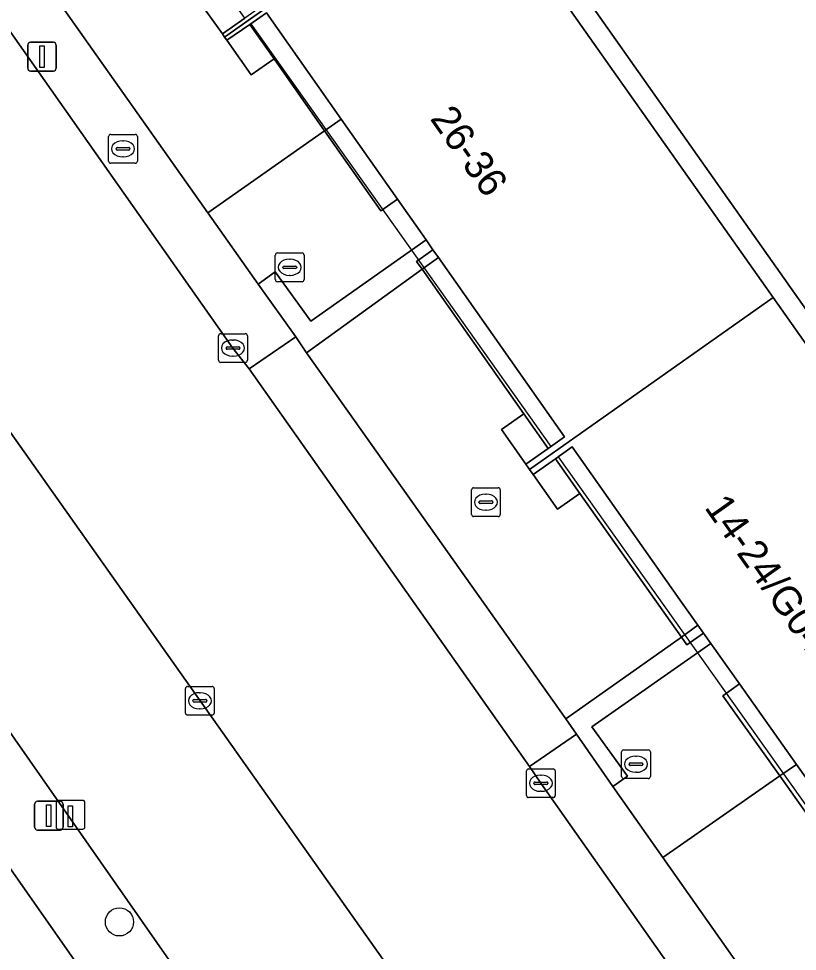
# Model space of a CAD drawing. Extents: x 159352 to 160617, y 385888 to 387323.
# Drawn here: x 160084.87 to 160111.93, y 387055.45 to 387087.87 of the extents above; entities that cross this region are included whole.
import ezdxf

# ---------------------------------------------------------------- set-up
doc = ezdxf.new("R2010")
doc.units = 0
for name, color, linetype in [('IMGEO_Boom', 7, 'Continuous'), ('IMGEO_Brandkraan', 7, 'Continuous'), ('IMGEO_Erf', 7, 'Continuous'), ('IMGEO_Groenvoorziening', 7, 'Continuous'), ('IMGEO_Haag', 7, 'Continuous'), ('IMGEO_Kolk', 7, 'Continuous'), ('IMGEO_Laadpaal', 7, 'Continuous'), ('IMGEO_Lichtmast', 7, 'Continuous'), ('IMGEO_Pand', 7, 'Continuous'), ('IMGEO_Pand_nummerreeks', 7, 'Continuous'), ('IMGEO_Pand_overbouw', 7, 'Continuous'), ('IMGEO_Parkeervlak_open', 7, 'Continuous'), ('IMGEO_Rijbaan_lokaal_gesloten', 7, 'Continuous'), ('IMGEO_Rioolput', 7, 'Continuous'), ('IMGEO_Voetpad_open', 7, 'Continuous')]:
    doc.layers.add(name, color=color, linetype=linetype)

msp = doc.modelspace()

# ---------------------------------------------------------------- linework, layer by layer
at = {"layer": 'IMGEO_Boom'}
msp.add_circle((160088.372, 387056.476), 0.489, dxfattribs=at)
at = {"layer": 'IMGEO_Brandkraan'}
for p, q in [((160088.07, 387083.847), (160088.922, 387083.847)), ((160087.995, 387082.921), (160087.995, 387083.773)), ((160088.483, 387083.627), (160088.508, 387083.627)), ((160088.996, 387083.773), (160088.996, 387082.921)), ((160088.254, 387083.341), (160088.254, 387083.353)), ((160088.692, 387083.304), (160088.294, 387083.304)), ((160088.297, 387083.39), (160088.695, 387083.39)), ((160088.738, 387083.353), (160088.738, 387083.341)), ((160088.506, 387083.067), (160088.481, 387083.067)), ((160088.922, 387082.847), (160088.07, 387082.847))]:
    msp.add_line(p, q, dxfattribs=at)
for points in [[(160088.07, 387083.847), (160088.922, 387083.847)], [(160087.995, 387082.921), (160087.995, 387083.773)], [(160088.996, 387083.773), (160088.996, 387082.921)], [(160088.922, 387082.847), (160088.07, 387082.847)]]:
    msp.add_lwpolyline(points, dxfattribs=at)
for centre, radius, start, end in [((160088.072, 387083.771), 0.0765, 91.552, 178.448), ((160088.072, 387083.771), 0.0765, 91.552, 178.448), ((160088.92, 387083.771), 0.0765, 1.552, 88.448), ((160088.92, 387083.771), 0.0765, 1.552, 88.448), ((160088.294, 387083.35), 0.0403, 85.8775, 175.7526), ((160088.291, 387083.34), 0.0366, 178.938, 274.7102), ((160088.695, 387083.347), 0.043, 264.8664, 352.4533), ((160088.699, 387083.352), 0.0386, 1.7309, 96.639), ((160088.072, 387082.923), 0.0765, 181.552, 268.448), ((160088.072, 387082.923), 0.0765, 181.552, 268.448), ((160088.92, 387082.923), 0.0765, 271.552, 358.448), ((160088.92, 387082.923), 0.0765, 271.552, 358.448)]:
    msp.add_arc(centre, radius, start, end, dxfattribs=at)
for centre, major_axis, ratio, start_param, end_param in [((160088.482, 387083.347), (-0.387, 0.002), 0.722429, 4.712389, 7.853982), ((160088.507, 387083.347), (-0.39, 0.002), 0.717154, 1.570796, 4.712389)]:
    msp.add_ellipse(centre, major_axis=major_axis, ratio=ratio, start_param=start_param, end_param=end_param, dxfattribs=at)
at = {"layer": 'IMGEO_Erf'}
msp.add_lwpolyline([(160066.141, 387038.716), (160068.094, 387040.097), (160070.085, 387041.505), (160073.009, 387043.555), (160075.082, 387040.612), (160077.983, 387042.663), (160075.895, 387045.579), (160077.924, 387047.032), (160077.178, 387048.09), (160086.876, 387055.039), (160075.087, 387071.871), (160074.954, 387072.042)], dxfattribs=at)
at = {"layer": 'IMGEO_Groenvoorziening'}
msp.add_lwpolyline([(160111.259, 387127.68), (160111.027, 387127.528), (160095.844, 387116.831), (160088.372, 387111.605), (160090.369, 387108.778), (160090.541, 387108.532), (160131.066, 387051.05), (160143.067, 387059.509), (160128.801, 387079.691), (160144.435, 387090.75), (160133.721, 387105.827)], dxfattribs=at)
for points in [[(160091.442, 387081.118), (160095.502, 387083.976), (160093.744, 387086.475), (160092.951, 387085.917), (160092.102, 387087.124), (160092.027, 387087.233), (160091.951, 387087.343), (160091.087, 387088.558), (160091.868, 387089.114), (160090.113, 387091.606), (160086.061, 387088.758)], [(160098.892, 387079.16), (160098.699, 387079.435), (160099.267, 387079.833), (160099.025, 387080.178), (160095.019, 387077.358), (160093.785, 387079.071), (160093.195, 387078.645), (160094.496, 387076.81), (160094.872, 387076.259)], [(160103.886, 387063.53), (160104.256, 387063.002), (160105.513, 387061.181), (160106.027, 387061.547), (160104.788, 387063.257), (160108.923, 387066.152), (160108.668, 387066.511), (160108.094, 387066.106), (160107.901, 387066.379)], [(160112.616, 387051.092), (160116.689, 387053.934), (160114.932, 387056.422), (160114.138, 387055.868), (160113.297, 387057.073), (160113.219, 387057.183), (160113.141, 387057.294), (160112.295, 387058.499), (160113.09, 387059.057), (160111.319, 387061.549), (160107.25, 387058.714)]]:
    msp.add_lwpolyline(points, close=True, dxfattribs=at)
at = {"layer": 'IMGEO_Haag'}
for points in [[(160098.892, 387079.16), (160098.699, 387079.435), (160099.267, 387079.833), (160099.025, 387080.178), (160095.019, 387077.358), (160093.785, 387079.071), (160093.195, 387078.645), (160094.496, 387076.81), (160094.872, 387076.259)], [(160103.886, 387063.53), (160104.256, 387063.002), (160105.513, 387061.181), (160106.027, 387061.547), (160104.788, 387063.257), (160108.923, 387066.152), (160108.668, 387066.511), (160108.094, 387066.106), (160107.901, 387066.379)]]:
    msp.add_lwpolyline(points, close=True, dxfattribs=at)
at = {"layer": 'IMGEO_Kolk'}
for p, q in [((160093.789, 387078.802), (160093.789, 387079.654)), ((160093.864, 387079.728), (160094.716, 387079.728)), ((160094.79, 387079.654), (160094.79, 387078.802)), ((160094.277, 387079.508), (160094.302, 387079.508)), ((160094.048, 387079.222), (160094.048, 387079.234)), ((160094.486, 387079.185), (160094.088, 387079.185)), ((160094.091, 387079.271), (160094.489, 387079.271)), ((160094.532, 387079.234), (160094.532, 387079.222)), ((160094.716, 387078.728), (160093.864, 387078.728)), ((160094.3, 387078.948), (160094.275, 387078.948)), ((160091.816, 387075.996), (160091.816, 387076.848)), ((160091.891, 387076.922), (160092.743, 387076.922)), ((160092.304, 387076.702), (160092.329, 387076.702)), ((160092.817, 387076.848), (160092.817, 387075.996)), ((160092.075, 387076.416), (160092.075, 387076.428)), ((160092.513, 387076.379), (160092.115, 387076.379)), ((160092.118, 387076.465), (160092.516, 387076.465)), ((160092.559, 387076.428), (160092.559, 387076.416)), ((160092.327, 387076.142), (160092.302, 387076.142)), ((160092.743, 387075.922), (160091.891, 387075.922)), ((160090.666, 387063.737), (160090.666, 387064.589)), ((160090.741, 387064.663), (160091.593, 387064.663)), ((160091.154, 387064.443), (160091.179, 387064.443)), ((160091.667, 387064.589), (160091.667, 387063.737)), ((160090.925, 387064.157), (160090.925, 387064.169)), ((160091.363, 387064.12), (160090.965, 387064.12)), ((160090.968, 387064.206), (160091.366, 387064.206)), ((160091.409, 387064.169), (160091.409, 387064.157)), ((160091.177, 387063.883), (160091.152, 387063.883)), ((160091.593, 387063.663), (160090.741, 387063.663)), ((160105.897, 387062.457), (160106.749, 387062.457)), ((160105.822, 387061.531), (160105.822, 387062.383)), ((160106.31, 387062.237), (160106.335, 387062.237)), ((160106.823, 387062.383), (160106.823, 387061.531)), ((160102.591, 387061.796), (160103.443, 387061.796)), ((160106.081, 387061.951), (160106.081, 387061.963)), ((160106.519, 387061.914), (160106.121, 387061.914)), ((160106.124, 387062), (160106.522, 387062)), ((160106.565, 387061.963), (160106.565, 387061.951)), ((160102.516, 387060.87), (160102.516, 387061.722)), ((160103.004, 387061.576), (160103.029, 387061.576)), ((160103.517, 387061.722), (160103.517, 387060.87)), ((160106.333, 387061.677), (160106.308, 387061.677)), ((160102.775, 387061.29), (160102.775, 387061.302)), ((160103.213, 387061.253), (160102.815, 387061.253)), ((160102.818, 387061.339), (160103.216, 387061.339)), ((160103.259, 387061.302), (160103.259, 387061.29)), ((160106.749, 387061.457), (160105.897, 387061.457)), ((160103.027, 387061.016), (160103.002, 387061.016)), ((160103.443, 387060.796), (160102.591, 387060.796))]:
    msp.add_line(p, q, dxfattribs=at)
for points in [[(160093.789, 387078.802), (160093.789, 387079.654)], [(160093.864, 387079.728), (160094.716, 387079.728)], [(160094.79, 387079.654), (160094.79, 387078.802)], [(160094.716, 387078.728), (160093.864, 387078.728)], [(160091.816, 387075.996), (160091.816, 387076.848)], [(160091.891, 387076.922), (160092.743, 387076.922)], [(160092.817, 387076.848), (160092.817, 387075.996)], [(160092.743, 387075.922), (160091.891, 387075.922)], [(160090.666, 387063.737), (160090.666, 387064.589)], [(160090.741, 387064.663), (160091.593, 387064.663)], [(160091.667, 387064.589), (160091.667, 387063.737)], [(160091.593, 387063.663), (160090.741, 387063.663)], [(160105.897, 387062.457), (160106.749, 387062.457)], [(160105.822, 387061.531), (160105.822, 387062.383)], [(160106.823, 387062.383), (160106.823, 387061.531)], [(160102.591, 387061.796), (160103.443, 387061.796)], [(160102.516, 387060.87), (160102.516, 387061.722)], [(160103.517, 387061.722), (160103.517, 387060.87)], [(160106.749, 387061.457), (160105.897, 387061.457)], [(160103.443, 387060.796), (160102.591, 387060.796)]]:
    msp.add_lwpolyline(points, dxfattribs=at)
for centre, radius, start, end in [((160093.866, 387079.652), 0.0765, 91.552, 178.448), ((160093.866, 387079.652), 0.0765, 91.552, 178.448), ((160094.714, 387079.652), 0.0765, 1.552, 88.448), ((160094.714, 387079.652), 0.0765, 1.552, 88.448), ((160094.088, 387079.231), 0.0403, 85.8775, 175.7526), ((160094.085, 387079.221), 0.0366, 178.938, 274.7102), ((160094.489, 387079.228), 0.043, 264.8664, 352.4533), ((160094.493, 387079.233), 0.0386, 1.7309, 96.639), ((160093.866, 387078.804), 0.0765, 181.552, 268.448), ((160093.866, 387078.804), 0.0765, 181.552, 268.448), ((160094.714, 387078.804), 0.0765, 271.552, 358.448), ((160094.714, 387078.804), 0.0765, 271.552, 358.448), ((160091.893, 387076.846), 0.0765, 91.552, 178.448), ((160091.893, 387076.846), 0.0765, 91.552, 178.448), ((160092.741, 387076.846), 0.0765, 1.552, 88.448), ((160092.741, 387076.846), 0.0765, 1.552, 88.448), ((160092.115, 387076.425), 0.0403, 85.8775, 175.7526), ((160092.112, 387076.415), 0.0366, 178.938, 274.7102), ((160092.516, 387076.422), 0.043, 264.8664, 352.4533), ((160092.52, 387076.427), 0.0386, 1.7309, 96.639), ((160091.893, 387075.998), 0.0765, 181.552, 268.448), ((160091.893, 387075.998), 0.0765, 181.552, 268.448), ((160092.741, 387075.998), 0.0765, 271.552, 358.448), ((160092.741, 387075.998), 0.0765, 271.552, 358.448), ((160090.743, 387064.587), 0.0765, 91.552, 178.448), ((160090.743, 387064.587), 0.0765, 91.552, 178.448), ((160091.591, 387064.587), 0.0765, 1.552, 88.448), ((160091.591, 387064.587), 0.0765, 1.552, 88.448), ((160090.965, 387064.166), 0.0403, 85.8775, 175.7526), ((160090.962, 387064.156), 0.0366, 178.938, 274.7102), ((160091.366, 387064.163), 0.043, 264.8664, 352.4533), ((160091.37, 387064.168), 0.0386, 1.7309, 96.639), ((160090.743, 387063.739), 0.0765, 181.552, 268.448), ((160090.743, 387063.739), 0.0765, 181.552, 268.448), ((160091.591, 387063.739), 0.0765, 271.552, 358.448), ((160091.591, 387063.739), 0.0765, 271.552, 358.448), ((160105.899, 387062.381), 0.0765, 91.552, 178.448), ((160105.899, 387062.381), 0.0765, 91.552, 178.448), ((160106.747, 387062.381), 0.0765, 1.552, 88.448), ((160106.747, 387062.381), 0.0765, 1.552, 88.448), ((160102.593, 387061.72), 0.0765, 91.552, 178.448), ((160102.593, 387061.72), 0.0765, 91.552, 178.448), ((160103.441, 387061.72), 0.0765, 1.552, 88.448), ((160103.441, 387061.72), 0.0765, 1.552, 88.448), ((160106.121, 387061.96), 0.0403, 85.8775, 175.7526), ((160106.118, 387061.95), 0.0366, 178.938, 274.7102), ((160106.522, 387061.957), 0.043, 264.8664, 352.4533), ((160106.526, 387061.962), 0.0386, 1.7309, 96.639), ((160105.899, 387061.533), 0.0765, 181.552, 268.448), ((160105.899, 387061.533), 0.0765, 181.552, 268.448), ((160106.747, 387061.533), 0.0765, 271.552, 358.448), ((160106.747, 387061.533), 0.0765, 271.552, 358.448), ((160102.815, 387061.299), 0.0403, 85.8775, 175.7526), ((160102.812, 387061.289), 0.0366, 178.938, 274.7102), ((160103.216, 387061.296), 0.043, 264.8664, 352.4533), ((160103.22, 387061.301), 0.0386, 1.7309, 96.639), ((160102.593, 387060.872), 0.0765, 181.552, 268.448), ((160102.593, 387060.872), 0.0765, 181.552, 268.448), ((160103.441, 387060.872), 0.0765, 271.552, 358.448), ((160103.441, 387060.872), 0.0765, 271.552, 358.448)]:
    msp.add_arc(centre, radius, start, end, dxfattribs=at)
for centre, major_axis, ratio, start_param, end_param in [((160094.276, 387079.228), (-0.387, 0.002), 0.722429, 4.712389, 7.853982), ((160094.301, 387079.228), (-0.39, 0.002), 0.717154, 1.570796, 4.712389), ((160092.303, 387076.422), (-0.387, 0.002), 0.722429, 4.712389, 7.853982), ((160092.328, 387076.422), (-0.39, 0.002), 0.717154, 1.570796, 4.712389), ((160091.153, 387064.163), (-0.387, 0.002), 0.722429, 4.712389, 7.853982), ((160091.178, 387064.163), (-0.39, 0.002), 0.717154, 1.570796, 4.712389), ((160106.309, 387061.957), (-0.387, 0.002), 0.722429, 4.712389, 7.853982), ((160106.334, 387061.957), (-0.39, 0.002), 0.717154, 1.570796, 4.712389), ((160103.003, 387061.296), (-0.387, 0.002), 0.722429, 4.712389, 7.853982), ((160103.028, 387061.296), (-0.39, 0.002), 0.717154, 1.570796, 4.712389)]:
    msp.add_ellipse(centre, major_axis=major_axis, ratio=ratio, start_param=start_param, end_param=end_param, dxfattribs=at)
at = {"layer": 'IMGEO_Laadpaal'}
for p, q in [((160086.171, 387060.615), (160086.171, 387059.774)), ((160086.171, 387060.615), (160086.171, 387059.774)), ((160087.087, 387060.699), (160086.246, 387060.699)), ((160087.087, 387060.699), (160086.246, 387060.699)), ((160087.171, 387059.783), (160087.171, 387060.624)), ((160087.171, 387059.783), (160087.171, 387060.624)), ((160086.255, 387059.699), (160087.096, 387059.699)), ((160086.255, 387059.699), (160087.096, 387059.699))]:
    msp.add_line(p, q, dxfattribs=at)
msp.add_lwpolyline([(160086.586, 387060.512), (160086.746, 387060.512), (160086.746, 387059.779), (160086.586, 387059.779), (160086.586, 387060.512)], dxfattribs=at)
for centre, start, end in [((160086.249, 387060.621), 92.4484, 184.2845), ((160086.249, 387060.621), 92.4484, 184.2845), ((160087.093, 387060.621), 2.4484, 94.2845), ((160087.093, 387060.621), 2.4484, 94.2845), ((160086.249, 387059.777), 182.4484, 274.2845), ((160086.249, 387059.777), 182.4484, 274.2845), ((160087.093, 387059.777), 272.4484, 4.2845), ((160087.093, 387059.777), 272.4484, 4.2845)]:
    msp.add_arc(centre, 0.0779, start, end, dxfattribs=at)
at = {"layer": 'IMGEO_Lichtmast'}
for p, q in [((160085.185, 387086.151), (160085.185, 387086.951)), ((160085.185, 387086.951), (160085.185, 387086.151)), ((160085.285, 387087.051), (160086.075, 387087.051)), ((160086.075, 387087.051), (160085.285, 387087.051)), ((160086.175, 387086.951), (160086.175, 387086.151)), ((160086.175, 387086.151), (160086.175, 387086.951)), ((160086.075, 387086.051), (160085.285, 387086.051)), ((160085.285, 387086.051), (160086.075, 387086.051)), ((160085.422, 387059.769), (160085.422, 387060.569)), ((160085.422, 387060.569), (160085.422, 387059.769)), ((160085.522, 387060.669), (160086.312, 387060.669)), ((160086.312, 387060.669), (160085.522, 387060.669)), ((160086.412, 387060.569), (160086.412, 387059.769)), ((160086.412, 387059.769), (160086.412, 387060.569)), ((160086.312, 387059.669), (160085.522, 387059.669)), ((160085.522, 387059.669), (160086.312, 387059.669))]:
    msp.add_line(p, q, dxfattribs=at)
for points in [[(160085.605, 387086.926), (160085.755, 387086.926), (160085.755, 387086.176), (160085.605, 387086.176), (160085.605, 387086.926)], [(160085.842, 387060.544), (160085.992, 387060.544), (160085.992, 387059.794), (160085.842, 387059.794), (160085.842, 387060.544)]]:
    msp.add_lwpolyline(points, dxfattribs=at)
for centre, start, end in [((160085.285, 387086.951), 90, 180), ((160085.285, 387086.951), 90, 180), ((160086.075, 387086.951), 0, 90), ((160086.075, 387086.951), 360, 90), ((160085.285, 387086.151), 180, 270), ((160085.285, 387086.151), 180, 270), ((160086.075, 387086.151), 270, 0), ((160086.075, 387086.151), 270, 0), ((160085.522, 387060.569), 90, 180), ((160085.522, 387060.569), 90, 180), ((160086.312, 387060.569), 0, 90), ((160086.312, 387060.569), 360, 90), ((160085.522, 387059.769), 180, 270), ((160085.522, 387059.769), 180, 270), ((160086.312, 387059.769), 270, 0), ((160086.312, 387059.769), 270, 0)]:
    msp.add_arc(centre, 0.1, start, end, dxfattribs=at)
at = {"layer": 'IMGEO_Pand'}
for points in [[(160082.272, 387102.712), (160082.846, 387103.113), (160085.508, 387099.364), (160087.279, 387096.85), (160087.5, 387096.537), (160087.726, 387096.216), (160088.733, 387094.787), (160090.689, 387092.01), (160093.305, 387088.297), (160092.729, 387087.891), (160091.951, 387087.343), (160092.027, 387087.233), (160100.494, 387093.204), (160089.968, 387108.13), (160090.541, 387108.532), (160090.369, 387108.778), (160087.204, 387106.553), (160081.324, 387102.31), (160081.442, 387102.133)], [(160102.622, 387072.205), (160111.091, 387078.177), (160100.494, 387093.204), (160092.027, 387087.233), (160092.102, 387087.124), (160092.901, 387087.672), (160093.479, 387088.068), (160096.073, 387084.378), (160098.029, 387081.596), (160099.025, 387080.178), (160099.267, 387079.833), (160099.455, 387079.567), (160103.838, 387073.331), (160103.265, 387072.929), (160102.491, 387072.386)], [(160102.754, 387072.023), (160103.523, 387072.571), (160104.101, 387072.984), (160107.843, 387067.676), (160108.474, 387066.785), (160108.668, 387066.511), (160108.923, 387066.152), (160109.919, 387064.746), (160111.899, 387061.953), (160114.512, 387058.265), (160113.941, 387057.86), (160113.141, 387057.294), (160113.219, 387057.183), (160121.685, 387063.154), (160111.091, 387078.177), (160102.622, 387072.205)]]:
    msp.add_lwpolyline(points, close=True, dxfattribs=at)
at = {"layer": 'IMGEO_Pand_overbouw'}
for points in [[(160093.479, 387088.068), (160092.935, 387087.695), (160103.368, 387073.001), (160103.838, 387073.331), (160099.455, 387079.567), (160099.267, 387079.833), (160099.025, 387080.178), (160098.029, 387081.596), (160096.073, 387084.378)], [(160104.101, 387072.984), (160103.623, 387072.642), (160114.06, 387057.944), (160114.512, 387058.265), (160111.899, 387061.953), (160109.919, 387064.746), (160108.923, 387066.152), (160108.668, 387066.511), (160108.474, 387066.785), (160107.843, 387067.676)]]:
    msp.add_lwpolyline(points, close=True, dxfattribs=at)
at = {"layer": 'IMGEO_Parkeervlak_open'}
for points in [[(160102.353, 387048.185), (160098.676, 387053.554), (160079.152, 387081.161)], [(160076.545, 387074.445), (160078.258, 387072.087), (160095.121, 387047.969)]]:
    msp.add_lwpolyline(points, dxfattribs=at)
msp.add_lwpolyline([(160103.886, 387063.53), (160107.901, 387066.379), (160104.371, 387071.372), (160103.594, 387070.826), (160102.754, 387072.023), (160102.622, 387072.205), (160102.491, 387072.386), (160101.65, 387073.596), (160102.421, 387074.132), (160098.892, 387079.16), (160094.872, 387076.259)], close=True, dxfattribs=at)
at = {"layer": 'IMGEO_Rijbaan_lokaal_gesloten'}
for points in [[(160060.195, 387107.996), (160074.7, 387087.444), (160077.989, 387082.818), (160079.152, 387081.161), (160098.676, 387053.554), (160102.353, 387048.185), (160102.5, 387047.971), (160104.728, 387044.674), (160106.898, 387041.58), (160114.818, 387030.306), (160116.584, 387027.806), (160118.701, 387024.809), (160120.756, 387021.9), (160121.305, 387021.202), (160121.653, 387020.703), (160132.537, 387005.612), (160132.667, 387005.437), (160136.494, 387000), (160150.587, 386979.918), (160157.158, 386984.521), (160148.845, 386996.534), (160146.417, 387000), (160144.858, 387002.184), (160135.206, 387015.471)], [(160109.272, 387052.418), (160103.016, 387061.295), (160102.618, 387061.874), (160092.875, 387075.699), (160092.316, 387076.421), (160081.975, 387091.111), (160081.566, 387091.708), (160077.487, 387097.553), (160070.32, 387107.688)]]:
    msp.add_lwpolyline(points, dxfattribs=at)
at = {"layer": 'IMGEO_Rioolput'}
for p, q in [((160100.681, 387071.565), (160101.533, 387071.565)), ((160100.606, 387070.639), (160100.606, 387071.491)), ((160101.094, 387071.345), (160101.119, 387071.345)), ((160101.607, 387071.491), (160101.607, 387070.639)), ((160100.865, 387071.059), (160100.865, 387071.071)), ((160101.303, 387071.022), (160100.905, 387071.022)), ((160100.908, 387071.108), (160101.306, 387071.108)), ((160101.349, 387071.071), (160101.349, 387071.059)), ((160101.533, 387070.565), (160100.681, 387070.565)), ((160101.117, 387070.785), (160101.092, 387070.785))]:
    msp.add_line(p, q, dxfattribs=at)
for points in [[(160100.681, 387071.565), (160101.533, 387071.565)], [(160100.606, 387070.639), (160100.606, 387071.491)], [(160101.607, 387071.491), (160101.607, 387070.639)], [(160101.533, 387070.565), (160100.681, 387070.565)]]:
    msp.add_lwpolyline(points, dxfattribs=at)
for centre, radius, start, end in [((160100.683, 387071.489), 0.0765, 91.552, 178.448), ((160100.683, 387071.489), 0.0765, 91.552, 178.448), ((160101.531, 387071.489), 0.0765, 1.552, 88.448), ((160101.531, 387071.489), 0.0765, 1.552, 88.448), ((160100.905, 387071.068), 0.0403, 85.8775, 175.7526), ((160100.902, 387071.058), 0.0366, 178.938, 274.7102), ((160101.306, 387071.065), 0.043, 264.8664, 352.4533), ((160101.31, 387071.07), 0.0386, 1.7309, 96.639), ((160100.683, 387070.641), 0.0765, 181.552, 268.448), ((160100.683, 387070.641), 0.0765, 181.552, 268.448), ((160101.531, 387070.641), 0.0765, 271.552, 358.448), ((160101.531, 387070.641), 0.0765, 271.552, 358.448)]:
    msp.add_arc(centre, radius, start, end, dxfattribs=at)
for centre, major_axis, ratio, start_param, end_param in [((160101.093, 387071.065), (-0.387, 0.002), 0.722429, 4.712389, 7.853982), ((160101.118, 387071.065), (-0.39, 0.002), 0.717154, 1.570796, 4.712389)]:
    msp.add_ellipse(centre, major_axis=major_axis, ratio=ratio, start_param=start_param, end_param=end_param, dxfattribs=at)
at = {"layer": 'IMGEO_Voetpad_open'}
for points in [[(160048.091, 387109.969), (160053.031, 387103.323), (160053.032, 387103.285), (160067.65, 387082.476), (160068.325, 387081.519), (160068.622, 387081.099), (160070.012, 387079.111), (160070.456, 387078.476), (160074.954, 387072.042), (160075.087, 387071.871), (160086.876, 387055.039), (160089.722, 387051.066), (160090.707, 387049.734), (160091.915, 387048.069), (160092.53, 387047.22), (160097.516, 387040.044), (160097.515, 387040.04), (160099.42, 387037.413), (160107.641, 387025.651), (160109.848, 387022.716), (160111.971, 387019.688), (160112.918, 387018.358), (160114.361, 387016.317), (160115.035, 387015.364)], [(160144.435, 387090.75), (160128.801, 387079.691), (160143.067, 387059.509), (160131.066, 387051.05), (160090.541, 387108.532)], [(160100.494, 387093.204), (160111.091, 387078.177), (160121.685, 387063.154), (160132.214, 387048.224), (160132.779, 387048.621), (160132.951, 387048.375), (160123.883, 387042.001), (160120.724, 387039.765), (160121.767, 387038.091), (160134.195, 387046.856), (160136.492, 387043.585), (160138.647, 387045.127)], [(160116.728, 387017.38), (160113.784, 387021.605), (160112.369, 387023.549), (160098.236, 387043.54), (160098.228, 387043.536), (160095.12, 387047.963), (160095.121, 387047.969), (160078.258, 387072.087)]]:
    msp.add_lwpolyline(points, dxfattribs=at)
for points in [[(160081.566, 387091.708), (160081.975, 387091.111), (160092.316, 387076.421), (160092.875, 387075.699), (160094.496, 387076.81), (160093.195, 387078.645), (160091.442, 387081.118), (160086.061, 387088.758), (160084.318, 387091.234), (160083.169, 387092.845)], [(160091.087, 387088.558), (160091.951, 387087.343), (160092.729, 387087.891), (160091.868, 387089.114)], [(160093.744, 387086.475), (160095.502, 387083.976), (160096.073, 387084.378), (160093.479, 387088.068), (160092.901, 387087.672)], [(160093.744, 387086.475), (160092.901, 387087.672), (160092.102, 387087.124), (160092.951, 387085.917)], [(160097.46, 387081.195), (160098.029, 387081.596), (160096.073, 387084.378), (160095.502, 387083.976)], [(160093.195, 387078.645), (160093.785, 387079.071), (160095.019, 387077.358), (160099.025, 387080.178), (160098.029, 387081.596), (160097.46, 387081.195), (160095.502, 387083.976), (160091.442, 387081.118)], [(160098.699, 387079.435), (160098.892, 387079.16), (160099.455, 387079.567), (160099.267, 387079.833)], [(160102.421, 387074.132), (160103.265, 387072.929), (160103.838, 387073.331), (160099.455, 387079.567), (160098.892, 387079.16)], [(160094.872, 387076.259), (160094.496, 387076.81), (160092.875, 387075.699), (160102.618, 387061.874), (160104.256, 387063.002), (160103.886, 387063.53)], [(160101.65, 387073.596), (160102.491, 387072.386), (160103.265, 387072.929), (160102.421, 387074.132)], [(160107.901, 387066.379), (160108.474, 387066.785), (160107.843, 387067.676), (160104.101, 387072.984), (160103.523, 387072.571), (160104.371, 387071.372)], [(160104.371, 387071.372), (160103.523, 387072.571), (160102.754, 387072.023), (160103.594, 387070.826)], [(160108.668, 387066.511), (160108.474, 387066.785), (160107.901, 387066.379), (160108.094, 387066.106)], [(160107.25, 387058.714), (160111.319, 387061.549), (160109.34, 387064.335), (160109.919, 387064.746), (160108.923, 387066.152), (160104.788, 387063.257), (160106.027, 387061.547), (160105.513, 387061.181)], [(160109.34, 387064.335), (160111.319, 387061.549), (160111.899, 387061.953), (160109.919, 387064.746)], [(160115.882, 387046.488), (160114.351, 387048.614), (160112.616, 387051.092), (160107.25, 387058.714), (160105.513, 387061.181), (160104.256, 387063.002), (160102.618, 387061.874), (160103.016, 387061.295), (160109.272, 387052.418), (160113.688, 387046.152), (160114.248, 387045.342)], [(160113.941, 387057.86), (160114.512, 387058.265), (160111.899, 387061.953), (160111.319, 387061.549), (160113.09, 387059.057)]]:
    msp.add_lwpolyline(points, close=True, dxfattribs=at)

# ---------------------------------------------------------------- texts
at = {"layer": 'IMGEO_Pand_nummerreeks'}
for s, rotation, p in [('26-36', 305.1043, (160099.141, 387084.395)), ('14-24/G04', 305.2724, (160108.676, 387070.88))]:
    msp.add_text(s, height=1, rotation=rotation, dxfattribs=at).set_placement(p)

doc.saveas('drawing.dxf')
